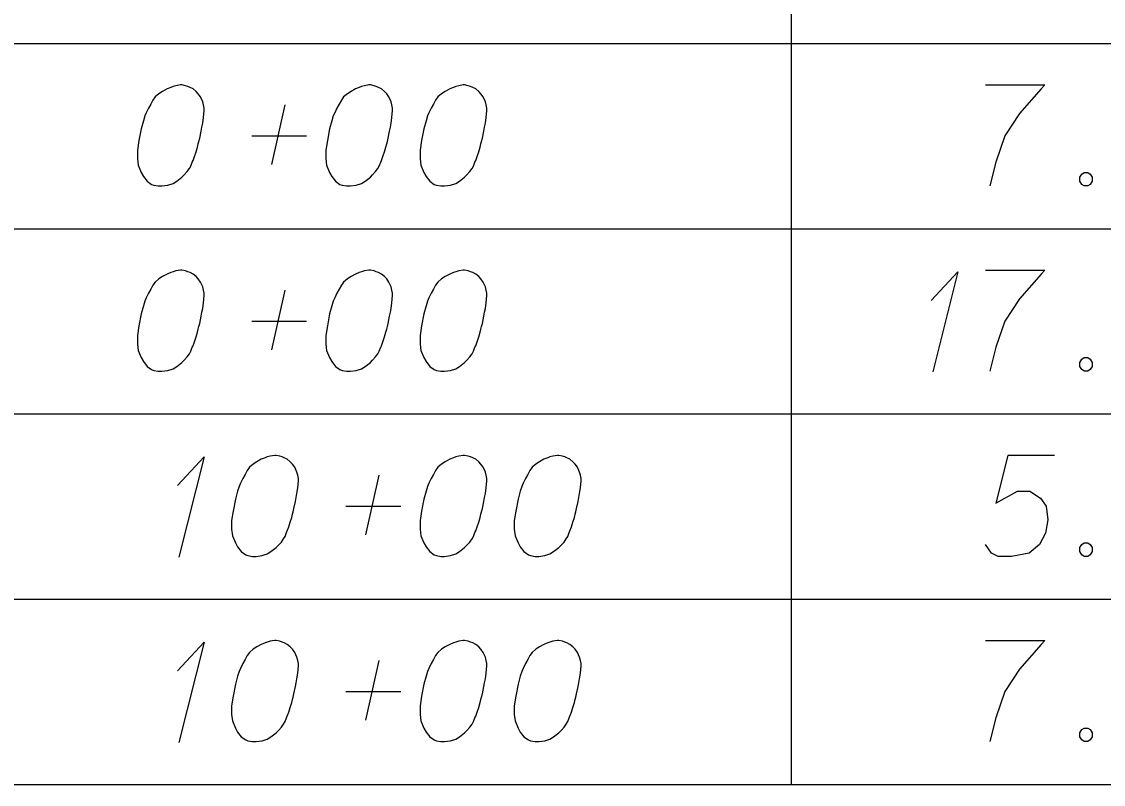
# Model space of a CAD drawing. Extents: x 2074207 to 2076812, y 516372 to 523312.
# Drawn here: x 2076345.6 to 2076397, y 518622.6 to 518658.9 of the extents above; entities that cross this region are included whole.
import ezdxf

# ---------------------------------------------------------------- set-up
doc = ezdxf.new("R2010")
doc.units = 0
for name, color, linetype in [('Prop DirtTable_ Soil Test Results - Outline (Major)', 7, 'Continuous'), ('Prop DirtTable_ Soil Test Results - Outline (Minor)', 7, 'Continuous'), ('Prop DirtTable_ Soil Test Results - Tx (Sample Data)', 7, 'Continuous')]:
    doc.layers.add(name, color=color, linetype=linetype)

msp = doc.modelspace()

# ---------------------------------------------------------------- linework, layer by layer
at = {"layer": 'Prop DirtTable_ Soil Test Results - Outline (Major)'}
msp.add_line((2076260.609, 518622.616), (2076811.903, 518622.616), dxfattribs=at)
at = {"layer": 'Prop DirtTable_ Soil Test Results - Outline (Minor)'}
for p, q in [((2076382.2, 518682.216), (2076382.2, 518657.816)), ((2076260.609, 518657.816), (2076811.903, 518657.816)), ((2076260.609, 518657.816), (2076811.903, 518657.816)), ((2076382.2, 518657.816), (2076382.2, 518649.016)), ((2076260.609, 518649.016), (2076811.903, 518649.016)), ((2076260.609, 518649.016), (2076811.903, 518649.016)), ((2076382.2, 518649.016), (2076382.2, 518640.216)), ((2076260.609, 518640.216), (2076811.903, 518640.216)), ((2076260.609, 518640.216), (2076811.903, 518640.216)), ((2076382.2, 518640.216), (2076382.2, 518631.416)), ((2076260.609, 518631.416), (2076811.903, 518631.416)), ((2076260.609, 518631.416), (2076811.903, 518631.416)), ((2076382.2, 518631.416), (2076382.2, 518622.616)), ((2076260.609, 518622.616), (2076811.903, 518622.616))]:
    msp.add_line(p, q, dxfattribs=at)
at = {"layer": 'Prop DirtTable_ Soil Test Results - Tx (Sample Data)'}
for points in [[(2076353.232, 518655.85), (2076353.162, 518655.85), (2076352.95, 518655.812), (2076352.809, 518655.774), (2076352.703, 518655.736), (2076352.527, 518655.661), (2076352.315, 518655.547), (2076352.139, 518655.434), (2076351.962, 518655.283), (2076351.856, 518655.132), (2076351.751, 518654.943), (2076351.645, 518654.754), (2076351.539, 518654.527), (2076351.468, 518654.376), (2076351.398, 518654.149), (2076351.292, 518653.771), (2076351.186, 518653.204), (2076351.116, 518652.75), (2076351.116, 518652.335), (2076351.151, 518652.032), (2076351.292, 518651.692), (2076351.398, 518651.503), (2076351.574, 518651.276), (2076351.786, 518651.125), (2076351.892, 518651.087), (2076352.103, 518651.05), (2076352.28, 518651.05), (2076352.562, 518651.087), (2076352.809, 518651.163), (2076352.985, 518651.276), (2076353.232, 518651.465), (2076353.338, 518651.579), (2076353.479, 518651.73), (2076353.585, 518651.881), (2076353.655, 518651.995), (2076353.726, 518652.183), (2076353.761, 518652.259), (2076353.832, 518652.448), (2076353.902, 518652.675), (2076353.973, 518652.902), (2076354.008, 518653.053), (2076354.043, 518653.166), (2076354.079, 518653.317), (2076354.149, 518653.658), (2076354.185, 518653.846), (2076354.22, 518654.035), (2076354.255, 518654.3), (2076354.29, 518654.64), (2076354.29, 518654.754), (2076354.255, 518654.905), (2076354.22, 518655.056), (2076354.114, 518655.283), (2076354.008, 518655.434), (2076353.902, 518655.547), (2076353.761, 518655.661), (2076353.62, 518655.736), (2076353.514, 518655.774), (2076353.409, 518655.812), (2076353.232, 518655.85)], [(2076362.192, 518655.85), (2076362.122, 518655.85), (2076361.91, 518655.812), (2076361.769, 518655.774), (2076361.663, 518655.736), (2076361.487, 518655.661), (2076361.275, 518655.547), (2076361.099, 518655.434), (2076360.922, 518655.283), (2076360.816, 518655.132), (2076360.711, 518654.943), (2076360.605, 518654.754), (2076360.499, 518654.527), (2076360.428, 518654.376), (2076360.358, 518654.149), (2076360.252, 518653.771), (2076360.146, 518653.204), (2076360.076, 518652.75), (2076360.076, 518652.335), (2076360.111, 518652.032), (2076360.252, 518651.692), (2076360.358, 518651.503), (2076360.534, 518651.276), (2076360.746, 518651.125), (2076360.852, 518651.087), (2076361.063, 518651.05), (2076361.24, 518651.05), (2076361.522, 518651.087), (2076361.769, 518651.163), (2076361.945, 518651.276), (2076362.192, 518651.465), (2076362.298, 518651.579), (2076362.439, 518651.73), (2076362.545, 518651.881), (2076362.615, 518651.995), (2076362.686, 518652.183), (2076362.721, 518652.259), (2076362.792, 518652.448), (2076362.862, 518652.675), (2076362.933, 518652.902), (2076362.968, 518653.053), (2076363.003, 518653.166), (2076363.039, 518653.317), (2076363.109, 518653.658), (2076363.145, 518653.846), (2076363.18, 518654.035), (2076363.215, 518654.3), (2076363.25, 518654.64), (2076363.25, 518654.754), (2076363.215, 518654.905), (2076363.18, 518655.056), (2076363.074, 518655.283), (2076362.968, 518655.434), (2076362.862, 518655.547), (2076362.721, 518655.661), (2076362.58, 518655.736), (2076362.474, 518655.774), (2076362.369, 518655.812), (2076362.192, 518655.85)], [(2076366.672, 518655.85), (2076366.602, 518655.85), (2076366.39, 518655.812), (2076366.249, 518655.774), (2076366.143, 518655.736), (2076365.967, 518655.661), (2076365.755, 518655.547), (2076365.579, 518655.434), (2076365.402, 518655.283), (2076365.296, 518655.132), (2076365.191, 518654.943), (2076365.085, 518654.754), (2076364.979, 518654.527), (2076364.908, 518654.376), (2076364.838, 518654.149), (2076364.732, 518653.771), (2076364.626, 518653.204), (2076364.556, 518652.75), (2076364.556, 518652.335), (2076364.591, 518652.032), (2076364.732, 518651.692), (2076364.838, 518651.503), (2076365.014, 518651.276), (2076365.226, 518651.125), (2076365.332, 518651.087), (2076365.543, 518651.05), (2076365.72, 518651.05), (2076366.002, 518651.087), (2076366.249, 518651.163), (2076366.425, 518651.276), (2076366.672, 518651.465), (2076366.778, 518651.579), (2076366.919, 518651.73), (2076367.025, 518651.881), (2076367.095, 518651.995), (2076367.166, 518652.183), (2076367.201, 518652.259), (2076367.272, 518652.448), (2076367.342, 518652.675), (2076367.413, 518652.902), (2076367.448, 518653.053), (2076367.483, 518653.166), (2076367.519, 518653.317), (2076367.589, 518653.658), (2076367.625, 518653.846), (2076367.66, 518654.035), (2076367.695, 518654.3), (2076367.73, 518654.64), (2076367.73, 518654.754), (2076367.695, 518654.905), (2076367.66, 518655.056), (2076367.554, 518655.283), (2076367.448, 518655.434), (2076367.342, 518655.547), (2076367.201, 518655.661), (2076367.06, 518655.736), (2076366.954, 518655.774), (2076366.849, 518655.812), (2076366.672, 518655.85)], [(2076391.436, 518655.85), (2076394.258, 518655.85), (2076394.081, 518655.661), (2076393.058, 518654.489), (2076392.353, 518653.431), (2076391.929, 518652.183), (2076391.647, 518651.05)], [(2076357.5, 518652.07), (2076358.135, 518654.905)], [(2076356.548, 518653.431), (2076359.158, 518653.431)], [(2076396.127, 518651.692), (2076396.304, 518651.692), (2076396.409, 518651.617), (2076396.515, 518651.465), (2076396.515, 518651.276), (2076396.409, 518651.125), (2076396.304, 518651.05), (2076396.127, 518651.05), (2076396.021, 518651.125), (2076395.916, 518651.276), (2076395.916, 518651.465), (2076396.021, 518651.617), (2076396.127, 518651.692)], [(2076353.232, 518647.05), (2076353.162, 518647.05), (2076352.95, 518647.012), (2076352.809, 518646.974), (2076352.703, 518646.936), (2076352.527, 518646.861), (2076352.315, 518646.747), (2076352.139, 518646.634), (2076351.962, 518646.483), (2076351.856, 518646.332), (2076351.751, 518646.143), (2076351.645, 518645.954), (2076351.539, 518645.727), (2076351.468, 518645.576), (2076351.398, 518645.349), (2076351.292, 518644.971), (2076351.186, 518644.404), (2076351.116, 518643.95), (2076351.116, 518643.535), (2076351.151, 518643.232), (2076351.292, 518642.892), (2076351.398, 518642.703), (2076351.574, 518642.476), (2076351.786, 518642.325), (2076351.892, 518642.287), (2076352.103, 518642.25), (2076352.28, 518642.25), (2076352.562, 518642.287), (2076352.809, 518642.363), (2076352.985, 518642.476), (2076353.232, 518642.665), (2076353.338, 518642.779), (2076353.479, 518642.93), (2076353.585, 518643.081), (2076353.655, 518643.195), (2076353.726, 518643.383), (2076353.761, 518643.459), (2076353.832, 518643.648), (2076353.902, 518643.875), (2076353.973, 518644.102), (2076354.008, 518644.253), (2076354.043, 518644.366), (2076354.079, 518644.517), (2076354.149, 518644.858), (2076354.185, 518645.046), (2076354.22, 518645.235), (2076354.255, 518645.5), (2076354.29, 518645.84), (2076354.29, 518645.954), (2076354.255, 518646.105), (2076354.22, 518646.256), (2076354.114, 518646.483), (2076354.008, 518646.634), (2076353.902, 518646.747), (2076353.761, 518646.861), (2076353.62, 518646.936), (2076353.514, 518646.974), (2076353.409, 518647.012), (2076353.232, 518647.05)], [(2076362.192, 518647.05), (2076362.122, 518647.05), (2076361.91, 518647.012), (2076361.769, 518646.974), (2076361.663, 518646.936), (2076361.487, 518646.861), (2076361.275, 518646.747), (2076361.099, 518646.634), (2076360.922, 518646.483), (2076360.816, 518646.332), (2076360.711, 518646.143), (2076360.605, 518645.954), (2076360.499, 518645.727), (2076360.428, 518645.576), (2076360.358, 518645.349), (2076360.252, 518644.971), (2076360.146, 518644.404), (2076360.076, 518643.95), (2076360.076, 518643.535), (2076360.111, 518643.232), (2076360.252, 518642.892), (2076360.358, 518642.703), (2076360.534, 518642.476), (2076360.746, 518642.325), (2076360.852, 518642.287), (2076361.063, 518642.25), (2076361.24, 518642.25), (2076361.522, 518642.287), (2076361.769, 518642.363), (2076361.945, 518642.476), (2076362.192, 518642.665), (2076362.298, 518642.779), (2076362.439, 518642.93), (2076362.545, 518643.081), (2076362.615, 518643.195), (2076362.686, 518643.383), (2076362.721, 518643.459), (2076362.792, 518643.648), (2076362.862, 518643.875), (2076362.933, 518644.102), (2076362.968, 518644.253), (2076363.003, 518644.366), (2076363.039, 518644.517), (2076363.109, 518644.858), (2076363.145, 518645.046), (2076363.18, 518645.235), (2076363.215, 518645.5), (2076363.25, 518645.84), (2076363.25, 518645.954), (2076363.215, 518646.105), (2076363.18, 518646.256), (2076363.074, 518646.483), (2076362.968, 518646.634), (2076362.862, 518646.747), (2076362.721, 518646.861), (2076362.58, 518646.936), (2076362.474, 518646.974), (2076362.369, 518647.012), (2076362.192, 518647.05)], [(2076366.672, 518647.05), (2076366.602, 518647.05), (2076366.39, 518647.012), (2076366.249, 518646.974), (2076366.143, 518646.936), (2076365.967, 518646.861), (2076365.755, 518646.747), (2076365.579, 518646.634), (2076365.402, 518646.483), (2076365.296, 518646.332), (2076365.191, 518646.143), (2076365.085, 518645.954), (2076364.979, 518645.727), (2076364.908, 518645.576), (2076364.838, 518645.349), (2076364.732, 518644.971), (2076364.626, 518644.404), (2076364.556, 518643.95), (2076364.556, 518643.535), (2076364.591, 518643.232), (2076364.732, 518642.892), (2076364.838, 518642.703), (2076365.014, 518642.476), (2076365.226, 518642.325), (2076365.332, 518642.287), (2076365.543, 518642.25), (2076365.72, 518642.25), (2076366.002, 518642.287), (2076366.249, 518642.363), (2076366.425, 518642.476), (2076366.672, 518642.665), (2076366.778, 518642.779), (2076366.919, 518642.93), (2076367.025, 518643.081), (2076367.095, 518643.195), (2076367.166, 518643.383), (2076367.201, 518643.459), (2076367.272, 518643.648), (2076367.342, 518643.875), (2076367.413, 518644.102), (2076367.448, 518644.253), (2076367.483, 518644.366), (2076367.519, 518644.517), (2076367.589, 518644.858), (2076367.625, 518645.046), (2076367.66, 518645.235), (2076367.695, 518645.5), (2076367.73, 518645.84), (2076367.73, 518645.954), (2076367.695, 518646.105), (2076367.66, 518646.256), (2076367.554, 518646.483), (2076367.448, 518646.634), (2076367.342, 518646.747), (2076367.201, 518646.861), (2076367.06, 518646.936), (2076366.954, 518646.974), (2076366.849, 518647.012), (2076366.672, 518647.05)], [(2076388.86, 518645.613), (2076390.13, 518646.974), (2076388.931, 518642.212)], [(2076391.436, 518647.05), (2076394.258, 518647.05), (2076394.081, 518646.861), (2076393.058, 518645.689), (2076392.353, 518644.631), (2076391.929, 518643.383), (2076391.647, 518642.25)], [(2076357.5, 518643.27), (2076358.135, 518646.105)], [(2076356.548, 518644.631), (2076359.158, 518644.631)], [(2076396.127, 518642.892), (2076396.304, 518642.892), (2076396.409, 518642.817), (2076396.515, 518642.665), (2076396.515, 518642.476), (2076396.409, 518642.325), (2076396.304, 518642.25), (2076396.127, 518642.25), (2076396.021, 518642.325), (2076395.916, 518642.476), (2076395.916, 518642.665), (2076396.021, 518642.817), (2076396.127, 518642.892)], [(2076353.02, 518636.813), (2076354.29, 518638.174), (2076353.091, 518633.412)], [(2076357.712, 518638.25), (2076357.642, 518638.25), (2076357.43, 518638.212), (2076357.289, 518638.174), (2076357.183, 518638.136), (2076357.007, 518638.061), (2076356.795, 518637.947), (2076356.619, 518637.834), (2076356.442, 518637.683), (2076356.336, 518637.532), (2076356.231, 518637.343), (2076356.125, 518637.154), (2076356.019, 518636.927), (2076355.948, 518636.776), (2076355.878, 518636.549), (2076355.772, 518636.171), (2076355.666, 518635.604), (2076355.596, 518635.15), (2076355.596, 518634.735), (2076355.631, 518634.432), (2076355.772, 518634.092), (2076355.878, 518633.903), (2076356.054, 518633.676), (2076356.266, 518633.525), (2076356.372, 518633.487), (2076356.583, 518633.45), (2076356.76, 518633.45), (2076357.042, 518633.487), (2076357.289, 518633.563), (2076357.465, 518633.676), (2076357.712, 518633.865), (2076357.818, 518633.979), (2076357.959, 518634.13), (2076358.065, 518634.281), (2076358.135, 518634.395), (2076358.206, 518634.583), (2076358.241, 518634.659), (2076358.312, 518634.848), (2076358.382, 518635.075), (2076358.453, 518635.302), (2076358.488, 518635.453), (2076358.523, 518635.566), (2076358.559, 518635.717), (2076358.629, 518636.058), (2076358.665, 518636.246), (2076358.7, 518636.435), (2076358.735, 518636.7), (2076358.77, 518637.04), (2076358.77, 518637.154), (2076358.735, 518637.305), (2076358.7, 518637.456), (2076358.594, 518637.683), (2076358.488, 518637.834), (2076358.382, 518637.947), (2076358.241, 518638.061), (2076358.1, 518638.136), (2076357.994, 518638.174), (2076357.889, 518638.212), (2076357.712, 518638.25)], [(2076366.672, 518638.25), (2076366.602, 518638.25), (2076366.39, 518638.212), (2076366.249, 518638.174), (2076366.143, 518638.136), (2076365.967, 518638.061), (2076365.755, 518637.947), (2076365.579, 518637.834), (2076365.402, 518637.683), (2076365.296, 518637.532), (2076365.191, 518637.343), (2076365.085, 518637.154), (2076364.979, 518636.927), (2076364.908, 518636.776), (2076364.838, 518636.549), (2076364.732, 518636.171), (2076364.626, 518635.604), (2076364.556, 518635.15), (2076364.556, 518634.735), (2076364.591, 518634.432), (2076364.732, 518634.092), (2076364.838, 518633.903), (2076365.014, 518633.676), (2076365.226, 518633.525), (2076365.332, 518633.487), (2076365.543, 518633.45), (2076365.72, 518633.45), (2076366.002, 518633.487), (2076366.249, 518633.563), (2076366.425, 518633.676), (2076366.672, 518633.865), (2076366.778, 518633.979), (2076366.919, 518634.13), (2076367.025, 518634.281), (2076367.095, 518634.395), (2076367.166, 518634.583), (2076367.201, 518634.659), (2076367.272, 518634.848), (2076367.342, 518635.075), (2076367.413, 518635.302), (2076367.448, 518635.453), (2076367.483, 518635.566), (2076367.519, 518635.717), (2076367.589, 518636.058), (2076367.625, 518636.246), (2076367.66, 518636.435), (2076367.695, 518636.7), (2076367.73, 518637.04), (2076367.73, 518637.154), (2076367.695, 518637.305), (2076367.66, 518637.456), (2076367.554, 518637.683), (2076367.448, 518637.834), (2076367.342, 518637.947), (2076367.201, 518638.061), (2076367.06, 518638.136), (2076366.954, 518638.174), (2076366.849, 518638.212), (2076366.672, 518638.25)], [(2076371.152, 518638.25), (2076371.082, 518638.25), (2076370.87, 518638.212), (2076370.729, 518638.174), (2076370.623, 518638.136), (2076370.447, 518638.061), (2076370.235, 518637.947), (2076370.059, 518637.834), (2076369.882, 518637.683), (2076369.776, 518637.532), (2076369.671, 518637.343), (2076369.565, 518637.154), (2076369.459, 518636.927), (2076369.388, 518636.776), (2076369.318, 518636.549), (2076369.212, 518636.171), (2076369.106, 518635.604), (2076369.036, 518635.15), (2076369.036, 518634.735), (2076369.071, 518634.432), (2076369.212, 518634.092), (2076369.318, 518633.903), (2076369.494, 518633.676), (2076369.706, 518633.525), (2076369.812, 518633.487), (2076370.023, 518633.45), (2076370.2, 518633.45), (2076370.482, 518633.487), (2076370.729, 518633.563), (2076370.905, 518633.676), (2076371.152, 518633.865), (2076371.258, 518633.979), (2076371.399, 518634.13), (2076371.505, 518634.281), (2076371.575, 518634.395), (2076371.646, 518634.583), (2076371.681, 518634.659), (2076371.752, 518634.848), (2076371.822, 518635.075), (2076371.893, 518635.302), (2076371.928, 518635.453), (2076371.963, 518635.566), (2076371.999, 518635.717), (2076372.069, 518636.058), (2076372.105, 518636.246), (2076372.14, 518636.435), (2076372.175, 518636.7), (2076372.21, 518637.04), (2076372.21, 518637.154), (2076372.175, 518637.305), (2076372.14, 518637.456), (2076372.034, 518637.683), (2076371.928, 518637.834), (2076371.822, 518637.947), (2076371.681, 518638.061), (2076371.54, 518638.136), (2076371.434, 518638.174), (2076371.329, 518638.212), (2076371.152, 518638.25)], [(2076394.716, 518638.25), (2076392.494, 518638.25), (2076391.929, 518635.982), (2076392.952, 518636.549), (2076393.552, 518636.549), (2076394.046, 518636.209), (2076394.328, 518635.831), (2076394.399, 518635.188), (2076394.293, 518634.546), (2076394.011, 518634.017), (2076393.517, 518633.601), (2076392.67, 518633.45), (2076392.035, 518633.45), (2076391.718, 518633.601), (2076391.436, 518634.017)], [(2076361.98, 518634.47), (2076362.615, 518637.305)], [(2076361.028, 518635.831), (2076363.638, 518635.831)], [(2076396.127, 518634.092), (2076396.304, 518634.092), (2076396.409, 518634.017), (2076396.515, 518633.865), (2076396.515, 518633.676), (2076396.409, 518633.525), (2076396.304, 518633.45), (2076396.127, 518633.45), (2076396.021, 518633.525), (2076395.916, 518633.676), (2076395.916, 518633.865), (2076396.021, 518634.017), (2076396.127, 518634.092)], [(2076353.02, 518628.013), (2076354.29, 518629.374), (2076353.091, 518624.612)], [(2076357.712, 518629.45), (2076357.642, 518629.45), (2076357.43, 518629.412), (2076357.289, 518629.374), (2076357.183, 518629.336), (2076357.007, 518629.261), (2076356.795, 518629.147), (2076356.619, 518629.034), (2076356.442, 518628.883), (2076356.336, 518628.732), (2076356.231, 518628.543), (2076356.125, 518628.354), (2076356.019, 518628.127), (2076355.948, 518627.976), (2076355.878, 518627.749), (2076355.772, 518627.371), (2076355.666, 518626.804), (2076355.596, 518626.35), (2076355.596, 518625.935), (2076355.631, 518625.632), (2076355.772, 518625.292), (2076355.878, 518625.103), (2076356.054, 518624.876), (2076356.266, 518624.725), (2076356.372, 518624.687), (2076356.583, 518624.65), (2076356.76, 518624.65), (2076357.042, 518624.687), (2076357.289, 518624.763), (2076357.465, 518624.876), (2076357.712, 518625.065), (2076357.818, 518625.179), (2076357.959, 518625.33), (2076358.065, 518625.481), (2076358.135, 518625.595), (2076358.206, 518625.783), (2076358.241, 518625.859), (2076358.312, 518626.048), (2076358.382, 518626.275), (2076358.453, 518626.502), (2076358.488, 518626.653), (2076358.523, 518626.766), (2076358.559, 518626.917), (2076358.629, 518627.258), (2076358.665, 518627.446), (2076358.7, 518627.635), (2076358.735, 518627.9), (2076358.77, 518628.24), (2076358.77, 518628.354), (2076358.735, 518628.505), (2076358.7, 518628.656), (2076358.594, 518628.883), (2076358.488, 518629.034), (2076358.382, 518629.147), (2076358.241, 518629.261), (2076358.1, 518629.336), (2076357.994, 518629.374), (2076357.889, 518629.412), (2076357.712, 518629.45)], [(2076366.672, 518629.45), (2076366.602, 518629.45), (2076366.39, 518629.412), (2076366.249, 518629.374), (2076366.143, 518629.336), (2076365.967, 518629.261), (2076365.755, 518629.147), (2076365.579, 518629.034), (2076365.402, 518628.883), (2076365.296, 518628.732), (2076365.191, 518628.543), (2076365.085, 518628.354), (2076364.979, 518628.127), (2076364.908, 518627.976), (2076364.838, 518627.749), (2076364.732, 518627.371), (2076364.626, 518626.804), (2076364.556, 518626.35), (2076364.556, 518625.935), (2076364.591, 518625.632), (2076364.732, 518625.292), (2076364.838, 518625.103), (2076365.014, 518624.876), (2076365.226, 518624.725), (2076365.332, 518624.687), (2076365.543, 518624.65), (2076365.72, 518624.65), (2076366.002, 518624.687), (2076366.249, 518624.763), (2076366.425, 518624.876), (2076366.672, 518625.065), (2076366.778, 518625.179), (2076366.919, 518625.33), (2076367.025, 518625.481), (2076367.095, 518625.595), (2076367.166, 518625.783), (2076367.201, 518625.859), (2076367.272, 518626.048), (2076367.342, 518626.275), (2076367.413, 518626.502), (2076367.448, 518626.653), (2076367.483, 518626.766), (2076367.519, 518626.917), (2076367.589, 518627.258), (2076367.625, 518627.446), (2076367.66, 518627.635), (2076367.695, 518627.9), (2076367.73, 518628.24), (2076367.73, 518628.354), (2076367.695, 518628.505), (2076367.66, 518628.656), (2076367.554, 518628.883), (2076367.448, 518629.034), (2076367.342, 518629.147), (2076367.201, 518629.261), (2076367.06, 518629.336), (2076366.954, 518629.374), (2076366.849, 518629.412), (2076366.672, 518629.45)], [(2076371.152, 518629.45), (2076371.082, 518629.45), (2076370.87, 518629.412), (2076370.729, 518629.374), (2076370.623, 518629.336), (2076370.447, 518629.261), (2076370.235, 518629.147), (2076370.059, 518629.034), (2076369.882, 518628.883), (2076369.776, 518628.732), (2076369.671, 518628.543), (2076369.565, 518628.354), (2076369.459, 518628.127), (2076369.388, 518627.976), (2076369.318, 518627.749), (2076369.212, 518627.371), (2076369.106, 518626.804), (2076369.036, 518626.35), (2076369.036, 518625.935), (2076369.071, 518625.632), (2076369.212, 518625.292), (2076369.318, 518625.103), (2076369.494, 518624.876), (2076369.706, 518624.725), (2076369.812, 518624.687), (2076370.023, 518624.65), (2076370.2, 518624.65), (2076370.482, 518624.687), (2076370.729, 518624.763), (2076370.905, 518624.876), (2076371.152, 518625.065), (2076371.258, 518625.179), (2076371.399, 518625.33), (2076371.505, 518625.481), (2076371.575, 518625.595), (2076371.646, 518625.783), (2076371.681, 518625.859), (2076371.752, 518626.048), (2076371.822, 518626.275), (2076371.893, 518626.502), (2076371.928, 518626.653), (2076371.963, 518626.766), (2076371.999, 518626.917), (2076372.069, 518627.258), (2076372.105, 518627.446), (2076372.14, 518627.635), (2076372.175, 518627.9), (2076372.21, 518628.24), (2076372.21, 518628.354), (2076372.175, 518628.505), (2076372.14, 518628.656), (2076372.034, 518628.883), (2076371.928, 518629.034), (2076371.822, 518629.147), (2076371.681, 518629.261), (2076371.54, 518629.336), (2076371.434, 518629.374), (2076371.329, 518629.412), (2076371.152, 518629.45)], [(2076391.436, 518629.45), (2076394.258, 518629.45), (2076394.081, 518629.261), (2076393.058, 518628.089), (2076392.353, 518627.031), (2076391.929, 518625.783), (2076391.647, 518624.65)], [(2076361.98, 518625.67), (2076362.615, 518628.505)], [(2076361.028, 518627.031), (2076363.638, 518627.031)], [(2076396.127, 518625.292), (2076396.304, 518625.292), (2076396.409, 518625.217), (2076396.515, 518625.065), (2076396.515, 518624.876), (2076396.409, 518624.725), (2076396.304, 518624.65), (2076396.127, 518624.65), (2076396.021, 518624.725), (2076395.916, 518624.876), (2076395.916, 518625.065), (2076396.021, 518625.217), (2076396.127, 518625.292)]]:
    msp.add_lwpolyline(points, dxfattribs=at)

doc.saveas('drawing.dxf')
